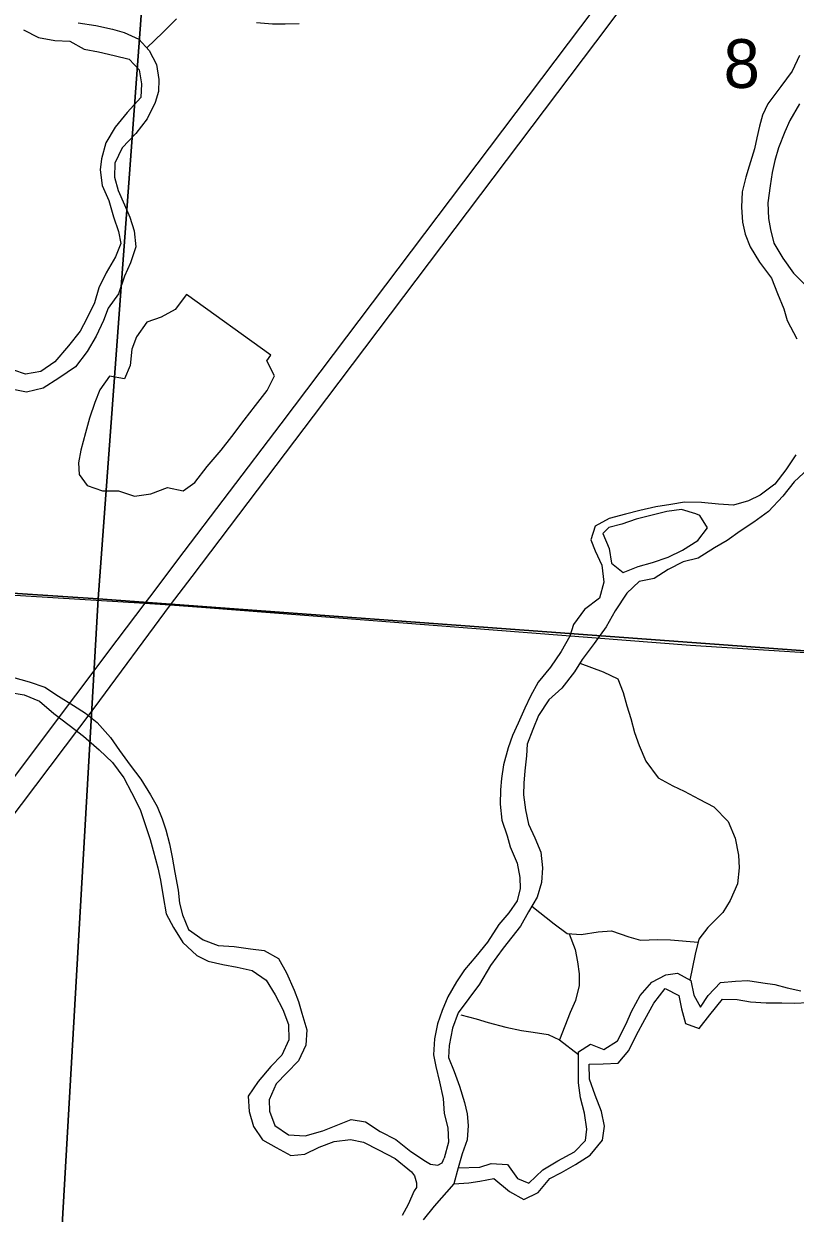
# Model space of a CAD drawing. Extents: x 114843 to 284848, y 317643 to 566895.
# Drawn here: x 230339 to 233833, y 357447 to 362835 of the extents above; entities that cross this region are included whole.
import ezdxf

# ---------------------------------------------------------------- set-up
doc = ezdxf.new("R2010")
doc.units = 0
for name, color, linetype in [('GM_X_County_Road', 7, 'Continuous'), ('GM_X_Interstate_Route', 7, 'Continuous'), ('GM_X_Major_River', 7, 'Continuous'), ('GM_X_Minor_Lake', 7, 'Continuous'), ('GM_X_Minor_River', 7, 'Continuous'), ('GM_X_Section', 7, 'Continuous'), ('GM_X_Section_Text', 7, 'Continuous')]:
    doc.layers.add(name, color=color, linetype=linetype)

msp = doc.modelspace()

# ---------------------------------------------------------------- linework, layer by layer
at = {"layer": 'GM_X_County_Road'}
for points in [[(227000.6, 360439), (227933.8, 360381.4), (229219.9, 360312.5), (230887.3, 360209.8), (231001.8, 360202.8), (231164.6, 360190.2)], [(231164.6, 360190.2), (233359.3, 360020.3), (234258, 359963.1), (234442.8, 359951.7), (234579.8, 359940.9)]]:
    msp.add_lwpolyline(points, dxfattribs=at)
at = {"layer": 'GM_X_Interstate_Route'}
for points in [[(233977.9, 364165.1), (233833.4, 363967.2), (233670.4, 363751.9), (233334.8, 363296), (232989.6, 362831.4), (231649.6, 361056.7), (231101.3, 360331.2), (231001.8, 360202.8), (230656.2, 359735), (229932.3, 358775.4), (229325.5, 357974.2), (228759.9, 357223.1), (228037.2, 356261.2), (227912.2, 356094.7), (227761.8, 355909.5), (227607.9, 355734.7), (227425.1, 355542.2), (227282.5, 355404.5), (227144.4, 355280.8), (227014.3, 355169.8), (226809.3, 355007.3), (226616.9, 354875.1), (226361, 354706.5), (226090, 354547)], [(233592.4, 363795.7), (233262.3, 363360.8), (232921.6, 362901.6), (231503.8, 361023.3), (231035.8, 360406.5), (230918.9, 360251.7)], [(230918.9, 360251.7), (230887.3, 360209.8), (230761.6, 360043.6)], [(230761.6, 360043.6), (230573.2, 359794.2), (229849.4, 358829.8), (229247.1, 358032.4), (228667, 357261.7), (228466.6, 356994.2)]]:
    msp.add_lwpolyline(points, dxfattribs=at)
at = {"layer": 'GM_X_Major_River'}
for points in [[(230585.3, 362839.7), (230665.4, 362826.3), (230741.5, 362810.8), (230793.6, 362795.2), (230859.8, 362765.7), (230908.1, 362714), (230940.6, 362650.2), (230951, 362582.2), (230949.4, 362528.1), (230933.8, 362477.9), (230898.3, 362403.5), (230846.8, 362337.1), (230785.3, 362272.5), (230751.8, 362204.1), (230750.2, 362140.1), (230766.6, 362080.1), (230795.1, 362014.2), (230819.5, 361958.4), (230839.9, 361896.4), (230846.4, 361824.4), (230822.9, 361752.1), (230795.3, 361691.8), (230767.9, 361611.5), (230722.4, 361547.1), (230700.8, 361490.9), (230667.3, 361420.5), (230625.8, 361350.1), (230574.3, 361281.6), (230498.7, 361229), (230427, 361184.3), (230351.2, 361165.7), (230283.1, 361179.2)], [(230337.6, 362807.7), (230405.9, 362772.2), (230479.9, 362758.7), (230547.9, 362755.3), (230612.2, 362719.7), (230678.2, 362708.2), (230748.3, 362690.7), (230816.4, 362675.2), (230862.7, 362625.5), (230873.2, 362563.5), (230869.6, 362501.4), (230808.1, 362432.9), (230752.6, 362366.4), (230711.1, 362295.9), (230691.6, 362223.7), (230686, 362173.6), (230694.5, 362101.6), (230725, 362033.7), (230745.5, 361959.8), (230767.9, 361893.9), (230778.3, 361839.9), (230754.7, 361779.6), (230713.3, 361707.2), (230679.7, 361638.9), (230660.2, 361570.6), (230624.7, 361500.3), (230595.2, 361442), (230541.6, 361375.5), (230480.2, 361302.9), (230416.5, 361260.3), (230346.6, 361247.8), (230294.5, 361265.4)], [(233853.4, 362690.9), (233819.9, 362620.6), (233768.4, 362550.1), (233709, 362471.5), (233685.3, 362421.3), (233671.7, 362371.1), (233660.1, 362318.9), (233648.4, 362268.8), (233625, 362190.5), (233609.3, 362140.3), (233593.8, 362074.1), (233590.3, 362004), (233594.8, 361935.9), (233607.2, 361882), (233629.6, 361824.1), (233672, 361754.3), (233726.5, 361682.7), (233753, 361612.8), (233781.5, 361542.9), (233797.8, 361491), (233840.4, 361407.2)], [(233852.9, 362472.6), (233809.5, 362396.2), (233785.8, 362345.9), (233758.4, 362273.6), (233740.8, 362215.4), (233729.2, 362161.3), (233719.6, 362101.1), (233710.1, 362023), (233712.6, 361952.9), (233721, 361902.9), (233737.4, 361840.9), (233777.9, 361773.2), (233826.3, 361705.5), (233884.7, 361645.8)], [(233836.1, 360882.5), (233790.6, 360814.1), (233741.1, 360749.6), (233675.4, 360699)], [(233892.5, 360818.9), (233829, 360760.3), (233777.4, 360695.8), (233712, 360625.2), (233646.3, 360576.6), (233584.6, 360536.1), (233524.9, 360493.6), (233467.2, 360461.1), (233393.5, 360414.5), (233325.7, 360397.9), (233257.9, 360363.3), (233194.2, 360322.8), (233126.4, 360308.3), (233070.7, 360255.8), (233017.3, 360175.2), (232977.8, 360102.8), (232922.4, 360028.3), (232868.9, 359955.8), (232833.3, 359899.5), (232775.9, 359824.9), (232718.2, 359772.4), (232670.8, 359701.9), (232645.2, 359637.7), (232619.7, 359571.4), (232616.1, 359519.3), (232608.5, 359451.2), (232604.9, 359395), (232603.3, 359343), (232611.8, 359274.9), (232626.2, 359209), (232654.7, 359147.1), (232681.1, 359083.2), (232689.6, 359011.2), (232684.1, 358945.1), (232664.5, 358878.9), (232625, 358812.5), (232589.5, 358748.1), (232510.2, 358647.4), (232452.8, 358568.8), (232403.4, 358484.3), (232355.9, 358419.9), (232306.3, 358355.4), (232280.8, 358285.1), (232265.4, 358206.9), (232263.8, 358152.8), (232288.2, 358089)], [(233675.4, 360699), (233621.6, 360674.6), (233553.8, 360654), (233485.8, 360659.5), (233409.8, 360666.9), (233331.8, 360668.3), (233269.9, 360657.8), (233202, 360647.3), (233130.1, 360630.7), (233064.2, 360614.1), (232990.4, 360593.6), (232926.7, 360559), (232907.1, 360496.8), (232927.5, 360446.9), (232957.9, 360383), (232966.4, 360305), (232946.9, 360232.8), (232879.3, 360182.2), (232829.8, 360113.7), (232812.2, 360061.5), (232772.7, 359991.1), (232725.2, 359920.7), (232669.7, 359852.1), (232634.2, 359789.8), (232608.5, 359735.5), (232579, 359667.2), (232553.4, 359610.9), (232533.8, 359554.7), (232512.4, 359478.4), (232502.8, 359416.3), (232499.2, 359364.2), (232497.6, 359300.1), (232504.1, 359228), (232528.6, 359156.2), (232543, 359106.2), (232573.5, 359032.3), (232585.9, 358968.4), (232588.3, 358918.3), (232574.7, 358862.1), (232537.1, 358807.8), (232491.5, 358755.4), (232440, 358674.9), (232386.5, 358610.4), (232335, 358549.9), (232299.3, 358495.5), (232259.8, 358427.2), (232234.3, 358364.9), (232212.7, 358304.6), (232199.2, 358236.4), (232195.7, 358164.3), (232206.1, 358112.3), (232222.6, 358042.4), (232239.1, 357966.4), (232243.6, 357898.4), (232260, 357834.4), (232262.5, 357768.3), (232243, 357696.1)], [(233402.2, 360606.8), (233384.1, 360614.7), (233318, 360634.2), (233252.1, 360625.6), (233180.2, 360607), (233112.4, 360590.5), (233048.6, 360568), (232988.7, 360553.5), (232962.9, 360525.3)], [(232962.9, 360525.3), (232991.4, 360457.4), (233001.8, 360391.4), (233054.1, 360349.7), (233121.9, 360376.3), (233187.7, 360394.8), (233257.5, 360419.4), (233323.3, 360450), (233393, 360494.6), (233436.6, 360551), (233402.2, 360606.8)], [(230288.2, 359875.6), (230364.4, 359854.2), (230434.5, 359830.7), (230496.8, 359789.1), (230565.1, 359747.6), (230619.3, 359712)], [(230270.7, 359807.4), (230340.8, 359795.9), (230411, 359766.4), (230475.4, 359710.9), (230545.7, 359657.3), (230610, 359607.8), (230680.4, 359546.2), (230740.8, 359488.6), (230793.3, 359419), (230827.8, 359353.2)], [(230619.3, 359712), (230671.6, 359670.3), (230732, 359602.7), (230772.4, 359543), (230820.9, 359477.3), (230869.3, 359413.6), (230913.8, 359341.8), (230944.2, 359290), (230966.6, 359234.1), (230982.9, 359184.2), (230999.3, 359120.2), (231011.8, 359060.2), (231024.3, 358990.2), (231038.8, 358910.2), (231045.2, 358852.2), (231057.6, 358798.3), (231086.1, 358732.4), (231152.4, 358684.9), (231220.5, 358659.3), (231292.5, 358655.9), (231366.6, 358644.5), (231428.6, 358636.9), (231492.9, 358601.4), (231529.3, 358535.6), (231563.8, 358457.8), (231584.2, 358405.9), (231598.5, 358353.9), (231621.1, 358278), (231617.6, 358207.9), (231584.1, 358137.5), (231530.5, 358083), (231482.8, 358032.6), (231451.4, 357960.3), (231451.7, 357910.2), (231476.2, 357844.3), (231538.4, 357802.7), (231614.5, 357797.3), (231694.3, 357820), (231754.1, 357844.5), (231821.9, 357871.1), (231887.9, 357861.5), (231954.2, 357818), (232024.5, 357780.5), (232092.8, 357727), (232159.1, 357683.4)], [(230827.8, 359353.2), (230866.3, 359275.4), (230890.8, 359203.5), (230911.2, 359139.5), (230925.6, 359089.6), (230946.1, 359011.7), (230958.5, 358955.7), (230971, 358881.7), (230983.6, 358803.7), (231018, 358741.9), (231060.5, 358674.1), (231122.9, 358614.5), (231175, 358588.9), (231241.1, 358573.4), (231305.2, 358561.9), (231373.3, 358546.4), (231437.6, 358502.8), (231478, 358437.1), (231512.5, 358369.3), (231538.9, 358301.4), (231539.4, 358233.3), (231507.9, 358163), (231458.3, 358112.5), (231400.8, 358044), (231355.3, 357977.6), (231359.8, 357907.5), (231380.2, 357839.6), (231420.6, 357779.8), (231482.9, 357744.2), (231549.1, 357708.7), (231613, 357715.2), (231676.8, 357745.8), (231744.6, 357772.3), (231818.5, 357780.9), (231878.6, 357769.4), (231946.8, 357733.8), (232021.1, 357694.4), (232095.5, 357634.9)], [(232288.2, 358089), (232312.7, 358023.1), (232335.2, 357949.1), (232347.5, 357897.2), (232351.9, 357845.1), (232348.4, 357779), (232324.8, 357716.8), (232307.3, 357652.5)], [(232159.1, 357683.4), (232181.5, 357670.1), (232215, 357665.2), (232234.3, 357675.7), (232243, 357696.1)], [(232095.5, 357634.9), (232109.6, 357616.7), (232117.6, 357584.5), (232117.7, 357563.9), (232108.1, 357548.9)], [(232307.3, 357652.5), (232286.9, 357580.2)], [(232286.9, 357580.2), (232198.5, 357479.5), (232149, 357417)], [(232108.1, 357548.9), (232080.5, 357486.6), (232052.9, 357436.3)]]:
    msp.add_lwpolyline(points, dxfattribs=at)
at = {"layer": 'GM_X_Minor_Lake'}
for points in [[(231076.6, 361608.5), (231024.5, 361540.4), (230962.4, 361506.4), (230896.4, 361482.5), (230850.3, 361416.4), (230828.1, 361360.3), (230822, 361286.2), (230795.8, 361226.1), (230727.9, 361238.2), (230683.8, 361176.1), (230661.6, 361120), (230637.5, 361047.9), (230619.3, 360981.8), (230597.2, 360903.7), (230587.1, 360845.6), (230590.9, 360793.5), (230626.8, 360743.4), (230696.7, 360719.3), (230768.7, 360719.2), (230840.6, 360695.1), (230914.6, 360705.1), (230990.7, 360735), (231060.6, 360718.9), (231114.7, 360757), (231170.8, 360829.1), (231232.9, 360903.1), (231281.1, 360965.2), (231337.2, 361039.3), (231389.3, 361105.3), (231441.5, 361173.4), (231475.6, 361239.5), (231439.8, 361307.6)], [(231439.8, 361307.6), (231457.8, 361333.7), (231076.6, 361608.5)]]:
    msp.add_lwpolyline(points, dxfattribs=at)
at = {"layer": 'GM_X_Minor_River'}
for points in [[(230897, 362725.9), (230969.4, 362794.7), (231031.5, 362856.8)], [(231393.3, 362840.4), (231465.3, 362834.4), (231523.2, 362834.3), (231587.2, 362836.3)], [(232858.1, 359938.8), (232964, 359899.7), (233029.9, 359867.6), (233053.7, 359805.5), (233071.6, 359745.4), (233089.5, 359687.3), (233105.3, 359625.1), (233127.2, 359565), (233157, 359494.8), (233212.8, 359418.7), (233278.7, 359382.5), (233330.6, 359358.5), (233398.5, 359322.3), (233464.4, 359288.2), (233530.2, 359222), (233562, 359145.9), (233575.9, 359069.7), (233579.7, 359011.6), (233571.6, 358939.5), (233539.4, 358863.4), (233505.3, 358809.3), (233437.2, 358741.3), (233397.1, 358689.2), (233380.9, 358621.1), (233356, 358503.5)], [(232640.5, 358838.5), (232741.5, 358757.9), (232801.3, 358713.8), (232863.3, 358709.7), (232941.3, 358721.7), (233001.3, 358725.6), (233079.2, 358699.5), (233133.1, 358683.4), (233211.1, 358687.4), (233269.1, 358685.3), (233393.5, 358674.3)], [(232809.7, 358713.2), (232837.2, 358641.6), (232847, 358585.5), (232854.9, 358531.4), (232854.8, 358479.3), (232838.6, 358411.2), (232814.5, 358357.1), (232766.3, 358233)], [(232307.3, 357652.5), (232405.1, 357656.3), (232457.1, 357672.3), (232531.1, 357668.2), (232574.9, 357604), (232626.8, 357583.9), (232690.9, 357644), (232759, 357684), (232833.1, 357726), (232883.2, 357776.1), (232889.3, 357828.1), (232879.5, 357900.3), (232861.6, 357970.4), (232851.8, 358038.5), (232852, 358114.7), (232852.1, 358178.8), (232906.2, 358212.8), (232966.1, 358188.7), (233028.1, 358228.7), (233068.3, 358304.8), (233092.4, 358360.9), (233130.6, 358433), (233184.7, 358493.1), (233246.8, 358527.1), (233300.7, 358535), (233360.7, 358500.9), (233374.5, 358434.8), (233404.4, 358380.6), (233438.5, 358432.7), (233494.6, 358492.8), (233562.6, 358498.7), (233618.5, 358500.7), (233686.5, 358490.6), (233740.5, 358482.5), (233796.4, 358468.4), (233858.3, 358454.4)], [(232286.9, 357580.2), (232354.9, 357584.2), (232404.9, 357592.2), (232468.9, 357604.1), (232538.8, 357545.9), (232604.7, 357509.8), (232668.7, 357541.8), (232722.8, 357603.9), (232774.9, 357631.9), (232838.9, 357667.9), (232905, 357709.9), (232961.1, 357778), (232969.3, 357842.1), (232955.4, 357908.2), (232927.6, 357982.4), (232901.8, 358054.5), (232900, 358122.6), (232963.9, 358124.6), (233031.9, 358126.5), (233080, 358184.6), (233114.2, 358254.7), (233152.3, 358324.8), (233192.5, 358398.9), (233244.6, 358464.9), (233306.5, 358432.8), (233318.4, 358372.7), (233336.2, 358306.6), (233398.1, 358284.5), (233446.3, 358346.5), (233504.4, 358416.6), (233570.4, 358414.6), (233630.3, 358404.5), (233702.3, 358400.4), (233772.2, 358400.3), (233828.2, 358398.3), (233894.2, 358402.2)], [(232318.7, 358345.6), (232388.6, 358327.5), (232442.6, 358311.4), (232522.5, 358289.3), (232594.4, 358275.2), (232646.4, 358267.1), (232714.3, 358257.1), (232766.3, 358233), (232852.1, 358165.4)], [(232307.3, 357652.5), (232286.9, 357580.2)]]:
    msp.add_lwpolyline(points, dxfattribs=at)
at = {"layer": 'GM_X_Section'}
for points in [[(226072, 365959.8), (231071.6, 365597.7), (230676.4, 360230), (225740.9, 360556.3), (226048.9, 365601.7)], [(231071.6, 365597.7), (236465.2, 365226.6), (236156.1, 359827), (230676.4, 360230)], [(225740.9, 360556.3), (230676.4, 360230), (230365.9, 354819.8), (225412.3, 355207.7), (225715.7, 360242.2)], [(230676.4, 360230), (236156.1, 359827), (235803.6, 354436.9), (230365.9, 354819.8)]]:
    msp.add_lwpolyline(points, close=True, dxfattribs=at)

# ---------------------------------------------------------------- texts
at = {"layer": 'GM_X_Section_Text'}
msp.add_text('8', height=221, rotation=0.4141, dxfattribs=at).set_placement((233509.6, 362543.5))

doc.saveas('drawing.dxf')
